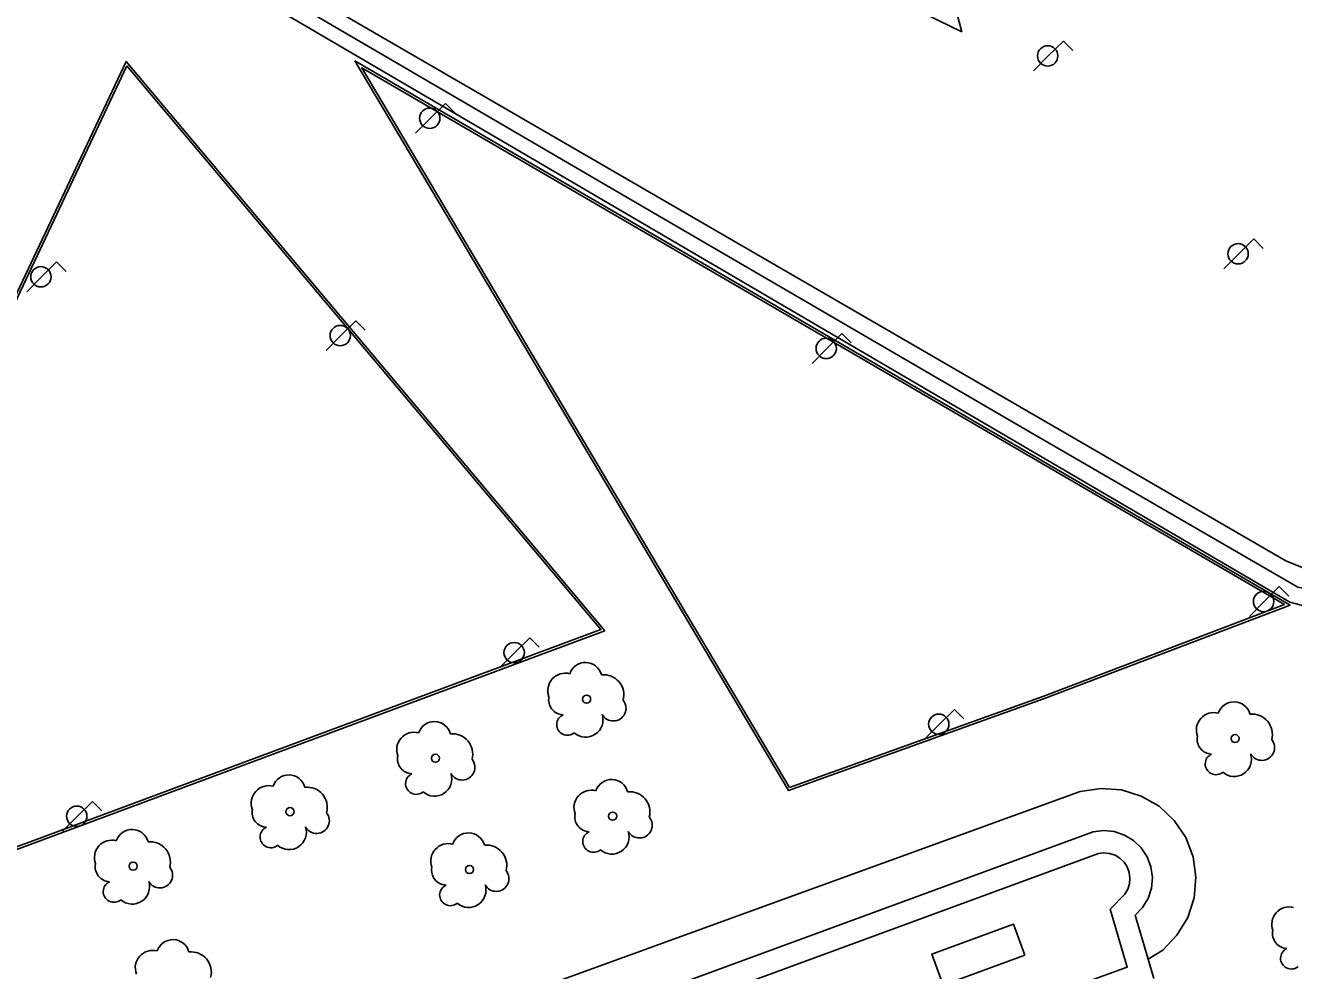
# Model space of a CAD drawing. Extents: x 282771 to 285132, y 4823109 to 4825496.
# Drawn here: x 283960.8 to 284040.2, y 4824394 to 4824453.2 of the extents above; entities that cross this region are included whole.
import ezdxf

# ---------------------------------------------------------------- set-up
doc = ezdxf.new("R2010")
doc.units = 0
for name, color, linetype in [('ARBOL', 7, 'Continuous'), ('BORDILLO', 7, 'Continuous'), ('CARRIL-BICI-AREA', 7, 'Continuous'), ('CARRIL-BICI-EJE', 7, 'Continuous'), ('EDIFICIO', 7, 'Continuous'), ('FAROLA', 7, 'Continuous'), ('INTERIOR-EDIFICIO', 7, 'Continuous'), ('MEDIANERA', 7, 'Continuous'), ('ZONA-VERDE', 7, 'Continuous')]:
    doc.layers.add(name, color=color, linetype=linetype)

msp = doc.modelspace()

# ---------------------------------------------------------------- linework, layer by layer
at = {"layer": 'ARBOL'}
for centre in [(283995.932, 4824411.026), (284036.518, 4824408.56), (283986.473, 4824407.328), (283977.37, 4824403.985), (283997.568, 4824403.701), (283967.555, 4824400.572), (283988.607, 4824400.358)]:
    msp.add_circle(centre, 0.255, dxfattribs=at)
for centre, radius, start, end in [((283994.602, 4824411.556), 1.097, 75.4318, 200.55608), ((283995.862, 4824412.286), 1.038, 15.64228, 161.38435), ((283996.992, 4824411.286), 1.272, 345.03273, 95.79925), ((283994.492, 4824410.986), 0.935, 168.59898, 268.13236), ((283997.602, 4824410.456), 0.797, 208.96246, 38.99103), ((284035.188, 4824409.09), 1.097, 75.4318, 200.55608), ((284036.448, 4824409.82), 1.038, 15.64228, 161.38435), ((283986.403, 4824408.588), 1.038, 15.64228, 161.38435), ((283994.732, 4824409.436), 0.672, 113.73672, 309.4725), ((283995.872, 4824409.736), 1.086, 228.95447, 17.92796), ((284037.578, 4824408.82), 1.272, 345.03273, 95.79925), ((283985.143, 4824407.858), 1.097, 75.4318, 200.55608), ((283987.533, 4824407.588), 1.272, 345.03273, 95.79925), ((284035.078, 4824408.52), 0.935, 168.59898, 268.13236), ((284038.188, 4824407.99), 0.797, 208.96246, 38.99103), ((283985.033, 4824407.288), 0.935, 168.59898, 268.13236), ((283988.143, 4824406.758), 0.797, 208.96246, 38.99103), ((284035.318, 4824406.97), 0.672, 113.73672, 309.4725), ((284036.458, 4824407.27), 1.086, 228.95447, 17.92796), ((283977.3, 4824405.245), 1.038, 15.64228, 161.38435), ((283985.273, 4824405.738), 0.672, 113.73672, 309.4725), ((283986.413, 4824406.038), 1.086, 228.95447, 17.92796), ((283976.04, 4824404.515), 1.097, 75.4318, 200.55608), ((283978.43, 4824404.245), 1.272, 345.03273, 95.79925), ((283997.498, 4824404.961), 1.038, 15.64228, 161.38435), ((283996.238, 4824404.231), 1.097, 75.4318, 200.55608), ((283998.628, 4824403.961), 1.272, 345.03273, 95.79925), ((283975.93, 4824403.945), 0.935, 168.59898, 268.13236), ((283979.04, 4824403.415), 0.797, 208.96246, 38.99103), ((283996.128, 4824403.661), 0.935, 168.59898, 268.13236), ((283977.31, 4824402.695), 1.086, 228.95447, 17.92796), ((283999.238, 4824403.131), 0.797, 208.96246, 38.99103), ((283967.485, 4824401.832), 1.038, 15.64228, 161.38435), ((283976.17, 4824402.395), 0.672, 113.73672, 309.4725), ((283988.537, 4824401.618), 1.038, 15.64228, 161.38435), ((283996.368, 4824402.111), 0.672, 113.73672, 309.4725), ((283997.508, 4824402.411), 1.086, 228.95447, 17.92796), ((283966.225, 4824401.102), 1.097, 75.4318, 200.55608), ((283968.615, 4824400.832), 1.272, 345.03273, 95.79925), ((283987.277, 4824400.888), 1.097, 75.4318, 200.55608), ((283989.667, 4824400.618), 1.272, 345.03273, 95.79925), ((283966.115, 4824400.532), 0.935, 168.59898, 268.13236), ((283969.225, 4824400.002), 0.797, 208.96246, 38.99103), ((283987.167, 4824400.318), 0.935, 168.59898, 268.13236), ((283990.277, 4824399.788), 0.797, 208.96246, 38.99103), ((283966.355, 4824398.982), 0.672, 113.73672, 309.4725), ((283967.495, 4824399.282), 1.086, 228.95447, 17.92796), ((283987.407, 4824398.768), 0.672, 113.73672, 309.4725), ((283988.547, 4824399.068), 1.086, 228.95447, 17.92796), ((284039.905, 4824396.921), 1.097, 75.4318, 200.55608), ((283970.046, 4824394.933), 1.038, 15.64228, 161.38435), ((284039.795, 4824396.351), 0.935, 168.59898, 268.13236), ((283968.786, 4824394.203), 1.097, 75.4318, 200.55608), ((283971.176, 4824393.933), 1.272, 345.03273, 95.79925), ((284040.035, 4824394.801), 0.672, 113.73672, 309.4725)]:
    msp.add_arc(centre, radius, start, end, dxfattribs=at)
at = {"layer": 'BORDILLO'}
for points in [[(283997.08, 4824415.312), (283940.337, 4824394.207), (283967.115, 4824450.95), (283997.08, 4824415.312)], [(283981.434, 4824450.984), (284039.956, 4824416.918), (284024.53, 4824411.056), (284008.573, 4824405.307), (283981.434, 4824450.984)]]:
    msp.add_lwpolyline(points, dxfattribs=at)
at = {"layer": 'CARRIL-BICI-AREA'}
for points in [[(284186.204, 4824433.576), (284072.981, 4824402.285), (284069.655, 4824401.059), (284068.359, 4824400.821), (284067.247, 4824400.848), (284066.004, 4824401.086), (284064.76, 4824401.615), (284062.855, 4824402.647), (284061.374, 4824403.864), (284059.76, 4824405.504), (284058.463, 4824407.171), (284052.976, 4824416.025), (284052.574, 4824416.617), (284051.96, 4824416.999), (284051.071, 4824417.274), (284042.245, 4824418.925), (284040.826, 4824419.221), (284039.683, 4824419.687), (283962.429, 4824464.5)], [(283976.089, 4824454.49), (284039.937, 4824417.104), (284041.123, 4824416.787), (284050.224, 4824414.903), (284050.989, 4824414.647), (284051.473, 4824414.099), (284053.436, 4824410.69), (284055.659, 4824407.092), (284057.617, 4824404.393), (284059.786, 4824402.012), (284062.406, 4824400.054), (284063.49, 4824399.419), (284064.946, 4824398.731), (284066.321, 4824398.413), (284067.433, 4824398.255), (284068.835, 4824398.387), (284073.549, 4824399.902), (284186.644, 4824431.345)]]:
    msp.add_lwpolyline(points, dxfattribs=at)
at = {"layer": 'CARRIL-BICI-EJE'}
msp.add_lwpolyline([(283976.074, 4824455.535), (283997.968, 4824442.727), (284023.7, 4824427.749), (284040.434, 4824418.043), (284046.713, 4824416.86), (284051.239, 4824416.003), (284052.095, 4824415.432), (284053.033, 4824413.923), (284057.721, 4824406.01), (284059.788, 4824403.582), (284061.909, 4824401.828), (284063.784, 4824400.645), (284065.863, 4824400.033), (284068.269, 4824399.706), (284070.715, 4824400.155), (284097.42, 4824407.824), (284207.694, 4824438.229)], dxfattribs=at)
at = {"layer": 'EDIFICIO'}
msp.add_lwpolyline([(283969.489, 4824384.421), (284026.829, 4824405.241), (284028.129, 4824405.441), (284029.409, 4824405.351), (284030.649, 4824404.961), (284031.769, 4824404.321), (284032.709, 4824403.431), (284033.439, 4824402.361), (284033.899, 4824401.151), (284034.069, 4824399.871), (284033.959, 4824398.581), (284033.549, 4824397.351), (284032.879, 4824396.241), (284031.989, 4824395.321), (284031.079, 4824394.741), (284031.439, 4824393.541)], dxfattribs=at)
at = {"layer": 'FAROLA'}
for p, q in [((284025.769, 4824452.23), (284024.829, 4824451.3)), ((284026.359, 4824451.64), (284025.769, 4824452.23)), ((284024.829, 4824451.3), (284023.899, 4824450.36)), ((283987.097, 4824448.327), (283986.157, 4824447.397)), ((283987.687, 4824447.737), (283987.097, 4824448.327)), ((283986.157, 4824447.397), (283985.227, 4824446.457)), ((284037.682, 4824439.842), (284036.743, 4824438.912)), ((284038.272, 4824439.252), (284037.682, 4824439.842)), ((284036.743, 4824438.912), (284035.813, 4824437.972)), ((283962.764, 4824438.401), (283961.824, 4824437.471)), ((283963.354, 4824437.811), (283962.764, 4824438.401)), ((283961.824, 4824437.471), (283960.894, 4824436.531)), ((283981.494, 4824434.72), (283980.554, 4824433.79)), ((283982.084, 4824434.13), (283981.494, 4824434.72)), ((283980.554, 4824433.79), (283979.624, 4824432.85)), ((284011.909, 4824433.919), (284010.969, 4824432.989)), ((284012.499, 4824433.329), (284011.909, 4824433.919)), ((284010.969, 4824432.989), (284010.039, 4824432.049)), ((284039.283, 4824418.071), (284038.343, 4824417.141)), ((284039.873, 4824417.481), (284039.283, 4824418.071)), ((284038.343, 4824417.141), (284037.413, 4824416.201)), ((283992.379, 4824414.869), (283991.439, 4824413.939)), ((283992.969, 4824414.279), (283992.379, 4824414.869)), ((283991.439, 4824413.939), (283990.509, 4824412.999)), ((284018.953, 4824410.387), (284018.013, 4824409.457)), ((284019.543, 4824409.797), (284018.953, 4824410.387)), ((284018.013, 4824409.457), (284017.083, 4824408.517)), ((283965.005, 4824404.624), (283964.065, 4824403.694)), ((283965.595, 4824404.034), (283965.005, 4824404.624)), ((283964.065, 4824403.694), (283963.135, 4824402.754))]:
    msp.add_line(p, q, dxfattribs=at)
for centre in [(284024.789, 4824451.3), (283986.117, 4824447.397), (284036.703, 4824438.912), (283961.784, 4824437.471), (283980.514, 4824433.79), (284010.929, 4824432.989), (284038.303, 4824417.141), (283991.399, 4824413.939), (284017.973, 4824409.457), (283964.025, 4824403.694)]:
    msp.add_circle(centre, 0.637, dxfattribs=at)
at = {"layer": 'INTERIOR-EDIFICIO'}
msp.add_lwpolyline([(284023.349, 4824395.001), (284022.639, 4824396.941), (284017.529, 4824395.061), (284018.239, 4824393.121), (284023.349, 4824395.001)], dxfattribs=at)
at = {"layer": 'MEDIANERA'}
for points in [[(283970.569, 4824381.751), (284027.639, 4824402.721), (284028.299, 4824402.801), (284028.959, 4824402.731), (284029.599, 4824402.521), (284030.169, 4824402.171), (284030.649, 4824401.711), (284031.019, 4824401.151), (284031.249, 4824400.521), (284031.339, 4824399.861), (284031.279, 4824399.191), (284031.069, 4824398.551), (284030.729, 4824397.981), (284030.269, 4824397.501), (284031.079, 4824394.741)], [(283978.529, 4824370.941), (284025.819, 4824388.311), (284024.469, 4824392.321), (284029.769, 4824394.251), (284028.709, 4824397.871), (284029.619, 4824398.821), (284029.799, 4824399.121), (284029.909, 4824399.471), (284029.939, 4824399.821), (284029.889, 4824400.181), (284029.769, 4824400.521), (284029.569, 4824400.811), (284029.309, 4824401.061), (284029.009, 4824401.251), (284028.659, 4824401.361), (284028.309, 4824401.401), (284027.959, 4824401.361), (283974.599, 4824381.751), (283978.529, 4824370.941)]]:
    msp.add_lwpolyline(points, dxfattribs=at)
at = {"layer": 'ZONA-VERDE'}
for p, q in [((284015.245, 4824468.465), (284019.415, 4824452.807)), ((284019.415, 4824452.807), (284001.73, 4824461.435))]:
    msp.add_line(p, q, dxfattribs=at)
for points in [[(283967.151, 4824450.674), (283940.63, 4824394.476), (283996.828, 4824415.378), (283967.151, 4824450.674)], [(284008.639, 4824405.49), (284024.478, 4824411.197), (284039.609, 4824416.947), (283981.858, 4824450.563), (284008.639, 4824405.49)]]:
    msp.add_lwpolyline(points, dxfattribs=at)

doc.saveas('drawing.dxf')
